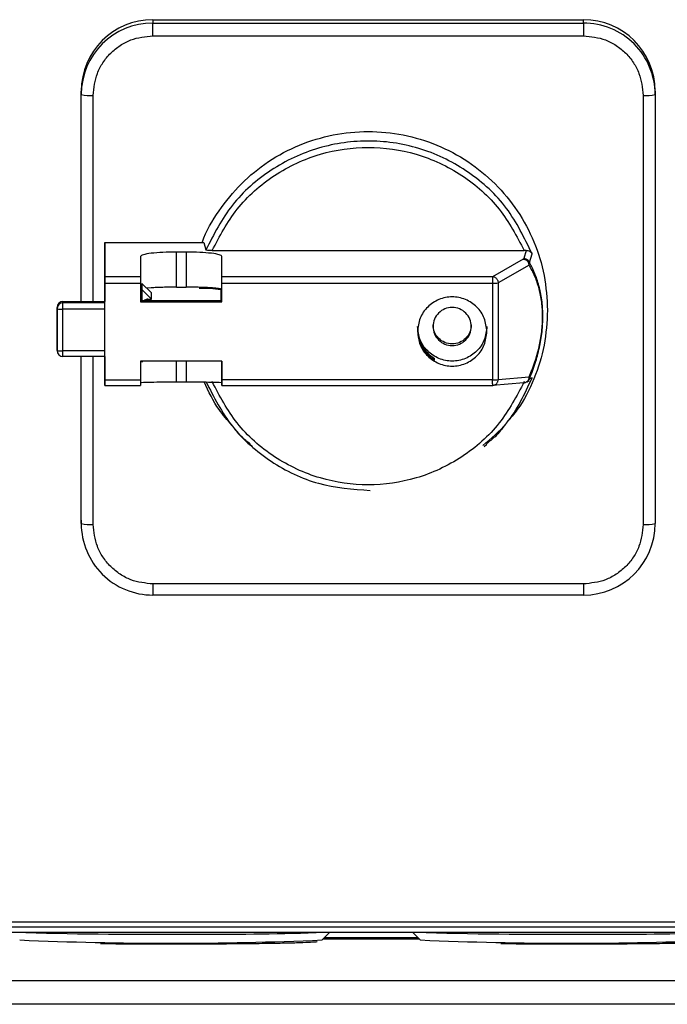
# Model space of a CAD drawing. Header units: inches. Extents: x 170 to 312, y 215 to 248.
# Tile 826 of 987: x 299.6923 to 299.7634, y 222.2298 to 222.3379. Entities that reach past the tile are written whole.
import ezdxf

# ---------------------------------------------------------------- set-up
doc = ezdxf.new("R2010")
doc.units = ezdxf.units.IN
doc.header["$LTSCALE"] = 0.25
doc.header["$MEASUREMENT"] = 0
doc.layers.add('MOTOR LH', color=7, linetype='Continuous')

msp = doc.modelspace()

# ---------------------------------------------------------------- linework, layer by layer
at = {"layer": 'MOTOR LH'}
for p, q in [((299.7069325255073, 222.3379238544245), (299.7541766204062, 222.3379239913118)), ((299.7069325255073, 222.3379238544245), (299.7069327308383, 222.3375583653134)), ((299.7069327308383, 222.3375583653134), (299.7541768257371, 222.337558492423)), ((299.7541768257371, 222.337558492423), (299.7541766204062, 222.3379239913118)), ((299.7069327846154, 222.3361578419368), (299.7541768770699, 222.3361579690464)), ((299.699058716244, 222.3297034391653), (299.6990585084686, 222.3300689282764)), ((299.6990585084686, 222.3069751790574), (299.6990585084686, 222.3300689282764)), ((299.7003711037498, 222.3069751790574), (299.7003711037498, 222.3296120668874)), ((299.7607385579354, 222.3296122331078), (299.7607385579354, 222.2824828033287)), ((299.7620506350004, 222.3300691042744), (299.7620508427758, 222.3297036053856)), ((299.7620508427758, 222.3297036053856), (299.7620508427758, 222.2825741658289)), ((299.7016435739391, 222.3134422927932), (299.7125064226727, 222.3134423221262)), ((299.7016447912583, 222.3096784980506), (299.7016435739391, 222.3134422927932)), ((299.7016435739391, 222.3134422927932), (299.7016435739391, 222.3069751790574)), ((299.7125064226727, 222.3134423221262), (299.7127377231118, 222.3126382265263)), ((299.7105677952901, 222.3124024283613), (299.7095179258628, 222.3124024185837)), ((299.7095179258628, 222.3085435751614), (299.7095179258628, 222.3124024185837)), ((299.7105677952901, 222.3124024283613), (299.7105677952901, 222.3085435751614)), ((299.713433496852, 222.3125624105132), (299.7476769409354, 222.3125625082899)), ((299.747905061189, 222.3125667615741), (299.7476418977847, 222.3116869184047)), ((299.747905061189, 222.3125667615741), (299.7476769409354, 222.3125625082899)), ((299.705581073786, 222.3119224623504), (299.7055817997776, 222.3096785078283)), ((299.7145056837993, 222.3096785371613), (299.7145049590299, 222.3119224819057)), ((299.7145049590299, 222.3082694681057), (299.7145049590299, 222.3119224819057)), ((299.7475707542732, 222.3116188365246), (299.7441884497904, 222.3096786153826)), ((299.7476418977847, 222.3116869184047), (299.7475707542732, 222.3116188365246)), ((299.748212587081, 222.310958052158), (299.7482581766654, 222.311255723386)), ((299.7482581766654, 222.311255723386), (299.7485388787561, 222.3122166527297)), ((299.748212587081, 222.310958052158), (299.7448302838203, 222.3090178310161)), ((299.7016436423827, 222.3090187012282), (299.7016447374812, 222.307081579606)), ((299.7055817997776, 222.3096785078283), (299.7016447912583, 222.3096784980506)), ((299.7441884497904, 222.3096786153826), (299.7145056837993, 222.3096785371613)), ((299.7448302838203, 222.3090178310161), (299.7448302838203, 222.2983980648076)), ((299.7016448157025, 222.3089815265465), (299.7055818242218, 222.3089815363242)), ((299.7016448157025, 222.2983617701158), (299.7016448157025, 222.3089815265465)), ((299.7055818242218, 222.3089815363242), (299.7055818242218, 222.3069445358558)), ((299.7057191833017, 222.3070815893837), (299.7057194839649, 222.3089620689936)), ((299.7057194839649, 222.3079147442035), (299.7057191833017, 222.3084447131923)), ((299.7057194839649, 222.3089620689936), (299.7057198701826, 222.3082767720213)), ((299.7067693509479, 222.3079147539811), (299.7057194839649, 222.3089620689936)), ((299.7057198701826, 222.3082767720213), (299.7057198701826, 222.3070815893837)), ((299.7067697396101, 222.3072294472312), (299.7057198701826, 222.3082767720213)), ((299.7067340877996, 222.3084632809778), (299.7062598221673, 222.3084230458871)), ((299.7095179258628, 222.3085435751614), (299.7105677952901, 222.3085435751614)), ((299.714380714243, 222.3082449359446), (299.7143813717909, 222.3070816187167)), ((299.7145056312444, 222.3070816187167), (299.7145049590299, 222.3082694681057)), ((299.7145057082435, 222.3089815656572), (299.7441884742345, 222.3089816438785)), ((299.7145057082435, 222.3069445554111), (299.7145057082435, 222.3089815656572)), ((299.7441884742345, 222.3089816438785), (299.7441884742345, 222.2983618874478)), ((299.6970585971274, 222.3069751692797), (299.7016447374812, 222.3069751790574)), ((299.6970585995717, 222.3069735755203), (299.6970585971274, 222.3069751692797)), ((299.6970585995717, 222.3069735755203), (299.7016447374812, 222.306973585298)), ((299.6970586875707, 222.3068182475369), (299.6970585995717, 222.3069735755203)), ((299.7055817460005, 222.3070815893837), (299.7145056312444, 222.3070816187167)), ((299.7055818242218, 222.3069445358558), (299.7145057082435, 222.3069445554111)), ((299.7063760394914, 222.3072294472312), (299.7067697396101, 222.3072294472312)), ((299.7063760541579, 222.3072020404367), (299.7063760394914, 222.3072294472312)), ((299.7067697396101, 222.3072294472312), (299.7067693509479, 222.3079147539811)), ((299.7145057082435, 222.3069445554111), (299.7145056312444, 222.3070816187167)), ((299.6964025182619, 222.3061636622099), (299.696402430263, 222.306318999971)), ((299.696402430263, 222.306318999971), (299.696402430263, 222.3017369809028)), ((299.6964025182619, 222.3015816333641), (299.6964025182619, 222.3061636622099)), ((299.7016447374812, 222.3068182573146), (299.6970586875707, 222.3068182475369)), ((299.7016447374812, 222.3061179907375), (299.6970587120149, 222.3061179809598)), ((299.696402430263, 222.3017369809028), (299.6964025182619, 222.3015816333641)), ((299.7016447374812, 222.3015359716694), (299.6970587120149, 222.301535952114)), ((299.7016447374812, 222.300925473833), (299.6970586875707, 222.300925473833)), ((299.699058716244, 222.2825739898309), (299.699058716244, 222.300925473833)), ((299.7003711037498, 222.2824826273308), (299.7003711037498, 222.300925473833)), ((299.7016435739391, 222.300925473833), (299.7016435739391, 222.2982869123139)), ((299.7016447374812, 222.3005358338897), (299.7016445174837, 222.300925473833)), ((299.7145057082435, 222.3003988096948), (299.7055818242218, 222.3003987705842)), ((299.7055818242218, 222.3003987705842), (299.7055818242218, 222.2983617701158)), ((299.7057198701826, 222.3002909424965), (299.7057198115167, 222.3003987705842)), ((299.7057198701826, 222.3003987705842), (299.7057198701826, 222.3002909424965)), ((299.7057198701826, 222.3002909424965), (299.7058279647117, 222.3003987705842)), ((299.7095179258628, 222.2981389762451), (299.7095179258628, 222.3003987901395)), ((299.7105677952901, 222.3003987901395), (299.7105677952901, 222.2981389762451)), ((299.7145049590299, 222.3003988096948), (299.7145049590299, 222.2980707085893)), ((299.7145057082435, 222.2983617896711), (299.7145057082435, 222.3003988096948)), ((299.7378464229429, 222.3007186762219), (299.7376111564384, 222.3007186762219)), ((299.7378465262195, 222.3005359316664), (299.7378464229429, 222.3007186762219)), ((299.7016435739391, 222.2982869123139), (299.7016447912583, 222.2977513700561)), ((299.7016448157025, 222.2983617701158), (299.7055818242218, 222.2983617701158)), ((299.7441884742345, 222.2983618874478), (299.7145057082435, 222.2983617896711)), ((299.7448302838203, 222.2983980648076), (299.7482125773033, 222.2986741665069)), ((299.7481935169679, 222.2982304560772), (299.7479266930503, 222.2981021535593)), ((299.7482125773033, 222.2986741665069), (299.7482581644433, 222.2984684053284)), ((299.7485388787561, 222.2985943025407), (299.7482581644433, 222.2984684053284)), ((299.7016447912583, 222.2977513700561), (299.7055817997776, 222.2977513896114)), ((299.7095179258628, 222.2981389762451), (299.7105677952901, 222.2981389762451)), ((299.7145049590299, 222.2980707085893), (299.7145056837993, 222.2977514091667)), ((299.7145056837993, 222.2977514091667), (299.7441884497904, 222.297751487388)), ((299.7476293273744, 222.2980300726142), (299.7442172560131, 222.2977515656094)), ((299.7479722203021, 222.2981263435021), (299.7478352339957, 222.2980859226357)), ((299.717859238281, 222.2909890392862), (299.7175622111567, 222.2912493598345)), ((299.7435641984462, 222.2912640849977), (299.7432674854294, 222.2910034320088)), ((299.6990585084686, 222.2829394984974), (299.699058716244, 222.2825739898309)), ((299.7541768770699, 222.2759370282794), (299.7069327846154, 222.2759368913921)), ((299.754176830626, 222.274716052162), (299.7069327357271, 222.2747159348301)), ((299.8023590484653, 222.2388000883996), (299.6587624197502, 222.2388000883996)), ((299.8171734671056, 222.2376398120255), (299.6439451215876, 222.2376398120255)), ((299.8023590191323, 222.2382509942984), (299.6587623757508, 222.2382509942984)), ((299.7755771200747, 222.2376379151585), (299.6855337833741, 222.2376379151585)), ((299.7262997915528, 222.2376379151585), (299.7254957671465, 222.2368341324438)), ((299.7362713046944, 222.2368341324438), (299.735467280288, 222.2376379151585)), ((299.6776705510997, 222.2323885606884), (299.783440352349, 222.2323885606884)), ((299.783440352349, 222.2297639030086), (299.6776705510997, 222.2297639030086))]:
    msp.add_line(p, q, dxfattribs=at)
at = {"layer": 'MOTOR LH', "flags": 128}
for points in [[(299.7069327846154, 222.3361578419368), (299.706932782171, 222.3364149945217), (299.7069327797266, 222.3366657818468), (299.7069327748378, 222.3369005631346), (299.7069327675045, 222.3371103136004), (299.7069327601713, 222.3372869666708), (299.706932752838, 222.3374237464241), (299.7069327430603, 222.3375153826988), (299.7069327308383, 222.3375583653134)], [(299.7541768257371, 222.337558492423), (299.7541768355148, 222.3375155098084), (299.7541768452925, 222.3374238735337), (299.7541768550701, 222.3372871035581), (299.7541768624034, 222.3371104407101), (299.7541768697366, 222.3369006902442), (299.7541768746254, 222.3366659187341), (299.7541768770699, 222.336415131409), (299.7541768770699, 222.3361579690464)], [(299.6970587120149, 222.3062465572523), (299.6970587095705, 222.3063719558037), (299.6970587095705, 222.3064893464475), (299.6970587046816, 222.3065942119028), (299.6970587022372, 222.3066825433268), (299.6970586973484, 222.3067509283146), (299.6970586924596, 222.3067967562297), (299.6970586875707, 222.3068182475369)], [(299.6970586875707, 222.300925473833), (299.6970586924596, 222.3009307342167), (299.6970586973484, 222.3009594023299), (299.6970587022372, 222.3010120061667), (299.6970587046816, 222.301086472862), (299.6970587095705, 222.3011799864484), (299.6970587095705, 222.3012889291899), (299.6970587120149, 222.3014091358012), (299.6970587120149, 222.3062465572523)], [(299.7069327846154, 222.2759368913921), (299.706932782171, 222.2756832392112), (299.7069327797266, 222.2754428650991), (299.7069327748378, 222.2752249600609), (299.7069327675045, 222.2750379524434), (299.7069327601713, 222.2748889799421), (299.706932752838, 222.2747837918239), (299.7069327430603, 222.2747264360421), (299.7069327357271, 222.2747159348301)], [(299.7541768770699, 222.2759370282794), (299.7541768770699, 222.2756833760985), (299.7541768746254, 222.2754429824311), (299.7541768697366, 222.2752250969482), (299.7541768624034, 222.2750380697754), (299.7541768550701, 222.2748891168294), (299.7541768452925, 222.2747839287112), (299.7541768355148, 222.2747265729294), (299.754176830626, 222.274716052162)]]:
    msp.add_lwpolyline(points, dxfattribs=at)
at = {"layer": 'MOTOR LH'}
for centre, radius, start, end in [((299.7069229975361, 222.3300593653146), 0.007864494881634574, 89.93058515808, 179.9303302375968), ((299.7069232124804, 222.3296938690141), 0.007864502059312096, 89.93065525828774, 179.9302779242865), ((299.7541861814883, 222.3300595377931), 0.007864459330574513, 0.06969571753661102, 90.06965638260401), ((299.7541864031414, 222.3296940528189), 0.007864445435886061, 0.06959446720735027, 90.06977541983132), ((299.7000445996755, 222.3343931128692), 0.004792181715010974, 258.1279121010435, 273.9067402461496), ((299.7610650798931, 222.3343919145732), 0.004790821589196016, 266.0919345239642, 281.8740342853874), ((299.7443070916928, 222.3125874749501), 0.003607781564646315, 268.1158768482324, 278.3383032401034), ((299.7126880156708, 222.2993130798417), 0.009090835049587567, 79.26899261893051, 94.22392896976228), ((299.7120266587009, 222.3080239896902), 0.0006456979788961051, 33.62826982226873, 49.75489927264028), ((299.697057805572, 222.3063182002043), 0.0006553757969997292, 89.93058509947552, 179.9300809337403), ((299.7063759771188, 222.3065721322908), 0.0006573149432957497, 89.99456320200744, 123.6260735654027), ((299.7063760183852, 222.3065446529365), 0.0006573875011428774, 89.99688216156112, 120.405557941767), ((299.6970579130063, 222.3061628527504), 0.0006553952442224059, 89.93228623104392, 179.9292356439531), ((299.6968954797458, 222.3085090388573), 0.002396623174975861, 258.1301044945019, 273.9053974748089), ((299.6968954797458, 222.3039270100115), 0.002396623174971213, 258.1301044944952, 273.9053974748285), ((299.6970578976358, 222.3015824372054), 0.0006553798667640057, 180.0702748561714, 270.069059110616), ((299.7443071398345, 222.3019678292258), 0.003607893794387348, 268.1151705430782, 278.3372693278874), ((299.7000446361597, 222.2872646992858), 0.004793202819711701, 258.1300324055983, 273.9054695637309), ((299.7069231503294, 222.2825835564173), 0.007864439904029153, 180.0696966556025, 270.0697980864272), ((299.754186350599, 222.2825837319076), 0.00786449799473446, 269.9306078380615, 359.930307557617), ((299.7610651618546, 222.2872618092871), 0.004790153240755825, 266.0904057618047, 281.8747133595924), ((299.7075549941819, 222.8052554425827), 0.5678031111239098, 268.527589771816, 270.3622057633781), ((299.7127171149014, 222.6476444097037), 0.4101837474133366, 269.7803234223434, 271.6934496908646), ((299.7515182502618, 222.805255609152), 0.5678032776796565, 268.5275900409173, 270.3622054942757), ((299.7566803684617, 222.6476445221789), 0.4101838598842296, 269.7803236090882, 271.6934494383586), ((299.7089019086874, 222.6118876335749), 0.3754204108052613, 267.4666590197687, 272.5333409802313), ((299.7305512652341, 223.3914193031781), 1.154326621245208, 269.7623965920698, 270.270443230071), ((299.7528651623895, 222.6118876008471), 0.3754203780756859, 267.4666589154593, 272.5333410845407)]:
    msp.add_arc(centre, radius, start, end, dxfattribs=at)
for points, knots in [([(299.7003711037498, 222.3296120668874), (299.7004587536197, 222.3304355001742), (299.7005935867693, 222.3317022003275), (299.7014118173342, 222.333226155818), (299.7022586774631, 222.3342748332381), (299.7033099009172, 222.3351196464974), (299.7048375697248, 222.3359358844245), (299.7061073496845, 222.3360703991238), (299.7069327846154, 222.3361578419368)], [0, 0, 0, 0, 0.2394570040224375, 0.3683604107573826, 0.4999997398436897, 0.6316394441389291, 0.7605430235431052, 1, 1, 1, 1]), ([(299.7541768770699, 222.3361579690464), (299.7550023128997, 222.3360705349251), (299.7562720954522, 222.3359360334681), (299.7577997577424, 222.3351197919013), (299.7588509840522, 222.3342749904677), (299.7596978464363, 222.3332263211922), (299.7605160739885, 222.3317023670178), (299.7606509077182, 222.3304356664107), (299.7607385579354, 222.3296122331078)], [0, 0, 0, 0, 0.2394568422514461, 0.3683607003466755, 0.5000001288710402, 0.6316390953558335, 0.7605427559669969, 1, 1, 1, 1]), ([(299.7123456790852, 222.3134423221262), (299.7123531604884, 222.3134670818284), (299.7127319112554, 222.3147205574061), (299.7141353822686, 222.3169638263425), (299.7165313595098, 222.3199817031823), (299.7195517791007, 222.3224334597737), (299.7229721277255, 222.3242614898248), (299.7266900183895, 222.3253857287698), (299.730554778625, 222.3257656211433), (299.7344200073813, 222.3253858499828), (299.7381365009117, 222.3242611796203), (299.7415619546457, 222.3224348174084), (299.7445633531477, 222.3199769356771), (299.7470303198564, 222.3169819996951), (299.7488495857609, 222.3135650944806), (299.7500201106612, 222.3098575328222), (299.750166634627, 222.3072870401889), (299.7502398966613, 222.3060017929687)], [0, 0, 0, 0, 0.001437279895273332, 0.07276320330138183, 0.1440890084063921, 0.2154149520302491, 0.2867408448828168, 0.3580667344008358, 0.4293926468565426, 0.5007185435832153, 0.5720444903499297, 0.6433703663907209, 0.7146962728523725, 0.786022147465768, 0.8573480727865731, 0.9286739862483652, 1, 1, 1, 1]), ([(299.7485388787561, 222.3122166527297), (299.7477024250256, 222.3139457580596), (299.7460295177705, 222.3174039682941), (299.7417191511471, 222.3213642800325), (299.7365319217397, 222.3239517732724), (299.7307856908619, 222.3248806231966), (299.7250190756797, 222.3240873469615), (299.719772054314, 222.3216227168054), (299.7153691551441, 222.317765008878), (299.7136148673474, 222.3143471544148), (299.7127377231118, 222.3126382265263)], [0, 0, 0, 0, 0.1250000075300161, 0.2499999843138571, 0.3749999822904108, 0.4999999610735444, 0.6249999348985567, 0.7499999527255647, 0.8749999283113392, 1, 1, 1, 1]), ([(299.713433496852, 222.3125624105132), (299.7142593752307, 222.3141361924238), (299.7159478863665, 222.3173537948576), (299.720143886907, 222.3210311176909), (299.7251483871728, 222.3233781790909), (299.7305552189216, 222.3241521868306), (299.7359620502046, 222.3233782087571), (299.7409665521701, 222.3210311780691), (299.7451625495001, 222.3173538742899), (299.74685106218, 222.3141362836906), (299.7476769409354, 222.3125625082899)], [0, 0, 0, 0, 0.1222791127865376, 0.2500000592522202, 0.3777209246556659, 0.5000000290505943, 0.6222791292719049, 0.7499999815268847, 0.8777209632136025, 1, 1, 1, 1]), ([(299.7067340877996, 222.3122618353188), (299.7064034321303, 222.3122122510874), (299.7057421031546, 222.3121130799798), (299.7056347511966, 222.3119860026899), (299.705581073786, 222.3119224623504)], [0, 0, 0, 0, 0.4999866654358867, 1, 1, 1, 1]), ([(299.7095179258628, 222.3124024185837), (299.7089964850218, 222.3123958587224), (299.7079535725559, 222.3123827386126), (299.7071405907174, 222.3123021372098), (299.7067340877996, 222.3122618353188)], [0, 0, 0, 0, 0.4999852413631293, 1, 1, 1, 1]), ([(299.7133517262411, 222.3122618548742), (299.7129451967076, 222.3123021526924), (299.7121321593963, 222.3123827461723), (299.7110892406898, 222.3123958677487), (299.7105677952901, 222.3124024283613)], [0, 0, 0, 0, 0.5000133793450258, 1, 1, 1, 1]), ([(299.713433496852, 222.3125624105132), (299.7133408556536, 222.3125635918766), (299.713160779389, 222.3125658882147), (299.7129331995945, 222.3125835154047), (299.7127754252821, 222.3126085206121), (299.7127501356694, 222.312628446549), (299.7127377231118, 222.3126382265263)], [0, 0, 0, 0, 0.2688927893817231, 0.5226746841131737, 0.7657208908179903, 1, 1, 1, 1]), ([(299.7145049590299, 222.3119224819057), (299.7144512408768, 222.3119860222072), (299.7143438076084, 222.312113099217), (299.7136824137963, 222.3122122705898), (299.7133517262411, 222.3122618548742)], [0, 0, 0, 0, 0.500014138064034, 1, 1, 1, 1]), ([(299.747905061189, 222.3125659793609), (299.747964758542, 222.3125638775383), (299.7480948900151, 222.3125592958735), (299.7482732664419, 222.3124927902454), (299.7484380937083, 222.3123782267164), (299.7485031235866, 222.3122718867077), (299.7485372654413, 222.3122160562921)], [0, 0, 0, 0, 0.1934260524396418, 0.4216404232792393, 0.6963508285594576, 1, 1, 1, 1]), ([(299.7475707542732, 222.3116188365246), (299.7476124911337, 222.3116153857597), (299.7476959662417, 222.3116084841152), (299.7478161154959, 222.3115669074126), (299.7479282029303, 222.311505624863), (299.7479908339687, 222.3114478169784), (299.7480221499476, 222.3114189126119)], [0, 0, 0, 0, 0.2499996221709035, 0.5000075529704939, 0.7500001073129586, 1, 1, 1, 1]), ([(299.7476418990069, 222.3116861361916), (299.7477087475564, 222.3116801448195), (299.7478424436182, 222.3116681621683), (299.7480235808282, 222.3115749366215), (299.7481735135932, 222.3114373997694), (299.7482304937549, 222.3113164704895), (299.7482589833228, 222.3112560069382)], [0, 0, 0, 0, 0.2500006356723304, 0.4999973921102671, 0.7500031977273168, 1, 1, 1, 1]), ([(299.748212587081, 222.310958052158), (299.7482097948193, 222.3110004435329), (299.7482042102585, 222.3110852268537), (299.7481650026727, 222.3112077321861), (299.7481062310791, 222.3113223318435), (299.7480501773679, 222.3113867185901), (299.7480221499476, 222.3114189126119)], [0, 0, 0, 0, 0.2499960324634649, 0.4999954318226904, 0.7499926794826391, 1, 1, 1, 1]), ([(299.7497248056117, 222.3053169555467), (299.749720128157, 222.305592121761), (299.7497104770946, 222.3061598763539), (299.7496038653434, 222.3073061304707), (299.7493389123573, 222.3086687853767), (299.7488648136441, 222.3100951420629), (299.7484756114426, 222.3108397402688), (299.7482581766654, 222.311255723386)], [0, 0, 0, 0, 0.08555260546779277, 0.1765219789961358, 0.3900110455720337, 0.6592187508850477, 1, 1, 1, 1]), ([(299.7482125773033, 222.2986741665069), (299.7484305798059, 222.2992017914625), (299.7488210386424, 222.3001468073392), (299.7492993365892, 222.3018038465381), (299.7495742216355, 222.3032878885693), (299.7496807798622, 222.3044719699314), (299.7497062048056, 222.3053051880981), (299.7496808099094, 222.3061220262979), (299.7495742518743, 222.3072363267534), (299.7492993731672, 222.3085402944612), (299.7488210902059, 222.3098840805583), (299.7484306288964, 222.3105732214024), (299.748212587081, 222.310958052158)], [0, 0, 0, 0, 0.1733893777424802, 0.310553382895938, 0.4155385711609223, 0.4592499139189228, 0.5000001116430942, 0.5407113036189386, 0.5844615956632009, 0.6894470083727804, 0.8265806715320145, 1, 1, 1, 1]), ([(299.7016448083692, 222.3094446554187), (299.7016448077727, 222.3094752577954), (299.7016448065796, 222.3095364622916), (299.7016448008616, 222.3096055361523), (299.7016447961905, 222.3096565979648), (299.7016447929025, 222.309671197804), (299.7016447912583, 222.3096784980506)], [0, 0, 0, 0, 0.2500037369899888, 0.5000053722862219, 0.7499914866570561, 0.9999999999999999, 0.9999999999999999, 0.9999999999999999, 0.9999999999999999]), ([(299.7016448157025, 222.3089815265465), (299.701644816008, 222.3090231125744), (299.7016448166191, 222.3091062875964), (299.701644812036, 222.3092283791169), (299.7016448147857, 222.3093442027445), (299.7016448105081, 222.3094111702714), (299.7016448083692, 222.3094446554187)], [0, 0, 0, 0, 0.2499911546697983, 0.5000001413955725, 0.7499897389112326, 1, 1, 1, 1]), ([(299.7055817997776, 222.3096785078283), (299.7055818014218, 222.3096712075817), (299.7055818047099, 222.3096566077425), (299.705581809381, 222.3096055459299), (299.7055818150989, 222.3095364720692), (299.705581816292, 222.309475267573), (299.7055818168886, 222.3094446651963)], [0, 0, 0, 0, 0.2500085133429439, 0.4999946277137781, 0.7499962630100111, 1, 1, 1, 1]), ([(299.7055818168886, 222.3094446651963), (299.705581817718, 222.3094111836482), (299.7055818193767, 222.3093442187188), (299.7055818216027, 222.3092283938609), (299.7055818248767, 222.3091063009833), (299.7055818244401, 222.3090231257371), (299.7055818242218, 222.3089815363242)], [0, 0, 0, 0, 0.2499932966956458, 0.5000002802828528, 0.7499893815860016, 1, 1, 1, 1]), ([(299.7145057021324, 222.3094446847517), (299.7145057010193, 222.3094752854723), (299.7145056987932, 222.3095364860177), (299.7145056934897, 222.3096055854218), (299.7145056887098, 222.3096566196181), (299.7145056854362, 222.3096712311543), (299.7145056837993, 222.3096785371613)], [0, 0, 0, 0, 0.2500014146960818, 0.4999955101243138, 0.7499895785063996, 1, 1, 1, 1]), ([(299.7145057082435, 222.3089815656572), (299.7145057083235, 222.3090231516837), (299.7145057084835, 222.3091063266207), (299.7145057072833, 222.3092284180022), (299.7145057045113, 222.3093442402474), (299.7145057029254, 222.3094112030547), (299.7145057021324, 222.3094446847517)], [0, 0, 0, 0, 0.2499955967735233, 0.5000085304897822, 0.750002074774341, 1, 1, 1, 1]), ([(299.7446398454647, 222.3094786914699), (299.7446085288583, 222.3095075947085), (299.744545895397, 222.3095654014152), (299.7444338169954, 222.3096267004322), (299.7443136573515, 222.3096682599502), (299.7442301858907, 222.3096751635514), (299.7441884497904, 222.3096786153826)], [0, 0, 0, 0, 0.2499988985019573, 0.4999997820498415, 0.749997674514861, 0.9999999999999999, 0.9999999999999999, 0.9999999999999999, 0.9999999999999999]), ([(299.7441884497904, 222.3096786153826), (299.7441884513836, 222.3096713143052), (299.7441884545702, 222.3096567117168), (299.7441884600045, 222.3096056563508), (299.74418846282, 222.3095365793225), (299.7441884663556, 222.309475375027), (299.7441884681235, 222.3094447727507)], [0, 0, 0, 0, 0.2499896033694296, 0.4999940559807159, 0.7499959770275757, 1, 1, 1, 1]), ([(299.7441884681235, 222.3094447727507), (299.7441884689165, 222.3094112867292), (299.7441884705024, 222.3093443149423), (299.7441884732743, 222.3092284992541), (299.7441884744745, 222.3091064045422), (299.7441884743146, 222.3090232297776), (299.7441884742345, 222.3089816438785)], [0, 0, 0, 0, 0.250000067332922, 0.4999982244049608, 0.7500080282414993, 1, 1, 1, 1]), ([(299.7446398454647, 222.3094786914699), (299.7446678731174, 222.3094465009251), (299.7447239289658, 222.3093821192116), (299.744782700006, 222.3092675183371), (299.7448219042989, 222.3091450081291), (299.7448274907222, 222.3090602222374), (299.7448302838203, 222.3090178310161)], [0, 0, 0, 0, 0.2499917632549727, 0.4999883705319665, 0.7500043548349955, 1, 1, 1, 1]), ([(299.7095179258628, 222.3085435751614), (299.7092601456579, 222.3085425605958), (299.7087445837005, 222.3085405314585), (299.7080028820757, 222.3085241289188), (299.707311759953, 222.3084992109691), (299.7069266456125, 222.3084752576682), (299.7067340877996, 222.3084632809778)], [0, 0, 0, 0, 0.2499996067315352, 0.5000007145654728, 0.7499995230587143, 1, 1, 1, 1]), ([(299.7133517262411, 222.3084633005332), (299.7131591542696, 222.3084752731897), (299.7127740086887, 222.3084992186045), (299.7120828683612, 222.3085241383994), (299.7113411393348, 222.30854054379), (299.7108255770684, 222.3085425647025), (299.7105677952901, 222.3085435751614)], [0, 0, 0, 0, 0.2499994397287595, 0.5000010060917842, 0.7499998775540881, 1, 1, 1, 1]), ([(299.7145049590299, 222.3082694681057), (299.714490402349, 222.3082874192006), (299.7144612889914, 222.3083233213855), (299.7142255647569, 222.3083749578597), (299.7138677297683, 222.3084230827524), (299.7135237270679, 222.3084498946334), (299.7133517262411, 222.3084633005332)], [0, 0, 0, 0, 0.2500008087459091, 0.5000015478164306, 0.7500015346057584, 1, 1, 1, 1]), ([(299.7057198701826, 222.3070709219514), (299.7057905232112, 222.307077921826), (299.7059496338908, 222.3070936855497), (299.7060792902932, 222.3071192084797), (299.7061125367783, 222.30712353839), (299.7060862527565, 222.3071244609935), (299.7060497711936, 222.3071020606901), (299.7060496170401, 222.3071019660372)], [0, 0, 0, 0, 0.2638115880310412, 0.5941039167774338, 0.8396542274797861, 0.9993224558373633, 1, 1, 1, 1]), ([(299.7058752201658, 222.3070815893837), (299.7059740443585, 222.3070935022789), (299.7062794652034, 222.3071303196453), (299.706337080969, 222.3071731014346), (299.7063760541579, 222.3072020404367)], [0, 0, 0, 0, 0.3235672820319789, 1, 1, 1, 1]), ([(299.7435811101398, 222.3036717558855), (299.7435239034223, 222.3041686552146), (299.7434094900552, 222.305162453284), (299.7425294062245, 222.306426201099), (299.7412714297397, 222.3072706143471), (299.7397753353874, 222.3075671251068), (299.738279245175, 222.3072706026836), (299.7370212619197, 222.3064261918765), (299.7361411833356, 222.3051624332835), (299.736026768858, 222.3041686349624), (299.7359695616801, 222.3036717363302)], [0, 0, 0, 0, 0.1250000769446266, 0.2500000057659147, 0.3750001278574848, 0.5000000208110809, 0.6250000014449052, 0.7499998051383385, 0.875000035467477, 1, 1, 1, 1]), ([(299.7418747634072, 222.3042199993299), (299.7418432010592, 222.304494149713), (299.7417800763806, 222.3050424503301), (299.7412945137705, 222.3057396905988), (299.7406004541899, 222.3062055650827), (299.7397750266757, 222.3063691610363), (299.7389495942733, 222.3062055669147), (299.7382555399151, 222.3057396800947), (299.7377699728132, 222.3050424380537), (299.7377068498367, 222.3044941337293), (299.7376752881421, 222.3042199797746)], [0, 0, 0, 0, 0.1249998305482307, 0.2499995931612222, 0.3749992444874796, 0.4999992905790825, 0.6249991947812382, 0.749999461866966, 0.8749989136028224, 1, 1, 1, 1]), ([(299.7502398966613, 222.3060017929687), (299.7501683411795, 222.3047151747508), (299.7500252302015, 222.3021419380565), (299.7488291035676, 222.298454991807), (299.7474141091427, 222.2955828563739), (299.7461765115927, 222.2941595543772), (299.7457835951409, 222.2937076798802)], [0, 0, 0, 0, 0.2885860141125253, 0.5771720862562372, 0.8657592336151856, 1, 1, 1, 1]), ([(299.7482581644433, 222.2984684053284), (299.7484755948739, 222.2990190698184), (299.7488648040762, 222.3000047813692), (299.7493389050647, 222.3017256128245), (299.7496038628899, 222.3032525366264), (299.7497104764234, 222.3044650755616), (299.7497201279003, 222.3050388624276), (299.7497248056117, 222.3053169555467)], [0, 0, 0, 0, 0.340768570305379, 0.6099894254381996, 0.8234760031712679, 0.9144453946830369, 0.9999999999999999, 0.9999999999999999, 0.9999999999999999, 0.9999999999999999]), ([(299.7435807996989, 222.3042199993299), (299.7435235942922, 222.3037230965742), (299.7434091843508, 222.3027292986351), (299.7425290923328, 222.3014655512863), (299.7412711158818, 222.3006211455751), (299.739775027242, 222.3003246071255), (299.7382789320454, 222.3006211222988), (299.7370209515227, 222.3014655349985), (299.7361408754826, 222.3027292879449), (299.7360264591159, 222.3037230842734), (299.7359692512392, 222.3042199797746)], [0, 0, 0, 0, 0.1250008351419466, 0.2499997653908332, 0.3749996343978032, 0.4999997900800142, 0.6249997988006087, 0.7499999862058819, 0.8750006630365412, 1, 1, 1, 1]), ([(299.7359693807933, 222.3039915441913), (299.7359941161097, 222.3036625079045), (299.7360435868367, 222.3030044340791), (299.7364390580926, 222.3020875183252), (299.7370310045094, 222.3012827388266), (299.7375746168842, 222.3009066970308), (299.7378464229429, 222.3007186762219)], [0, 0, 0, 0, 0.2500003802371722, 0.5000017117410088, 0.7500009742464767, 1, 1, 1, 1]), ([(299.7359694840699, 222.3038087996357), (299.7359942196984, 222.3034797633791), (299.7360436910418, 222.3028216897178), (299.7364391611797, 222.3019047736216), (299.737031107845, 222.3010999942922), (299.7375747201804, 222.3007239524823), (299.7378465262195, 222.3005359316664)], [0, 0, 0, 0, 0.2500004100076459, 0.50000169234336, 0.7500009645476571, 1, 1, 1, 1]), ([(299.7359695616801, 222.3036717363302), (299.7360267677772, 222.3031748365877), (299.7361411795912, 222.3021810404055), (299.7370212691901, 222.3009173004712), (299.7382792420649, 222.3000728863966), (299.7397753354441, 222.2997763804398), (299.7412714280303, 222.3000728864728), (299.7425294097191, 222.3009173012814), (299.7434094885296, 222.3021810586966), (299.7435239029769, 222.3031748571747), (299.7435811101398, 222.3036717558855)], [0, 0, 0, 0, 0.1250001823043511, 0.2499995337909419, 0.3749997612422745, 0.4999998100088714, 0.6249996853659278, 0.7499995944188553, 0.8749999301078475, 1, 1, 1, 1]), ([(299.7418746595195, 222.3044027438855), (299.7418430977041, 222.3041285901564), (299.741779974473, 222.3035802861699), (299.741294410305, 222.3028830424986), (299.7406003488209, 222.3024171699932), (299.7397749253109, 222.3022535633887), (299.7389494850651, 222.302417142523), (299.7382554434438, 222.3028830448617), (299.7377698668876, 222.3035802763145), (299.7377067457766, 222.3041285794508), (299.7376751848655, 222.3044027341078)], [0, 0, 0, 0, 0.1250009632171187, 0.2500003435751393, 0.3749995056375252, 0.4999995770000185, 0.6249993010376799, 0.7500004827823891, 0.8749988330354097, 1, 1, 1, 1]), ([(299.7376752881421, 222.3042199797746), (299.7377068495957, 222.3039458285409), (299.7377699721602, 222.30339752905), (299.7382555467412, 222.3027003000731), (299.7389495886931, 222.302234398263), (299.7397750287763, 222.3020708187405), (299.7406004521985, 222.3022344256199), (299.741294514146, 222.3027002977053), (299.7417800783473, 222.3033975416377), (299.7418432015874, 222.3039458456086), (299.7418747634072, 222.3042199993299)], [0, 0, 0, 0, 0.1249998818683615, 0.2499984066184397, 0.3749998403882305, 0.4999996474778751, 0.6249998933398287, 0.7499993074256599, 0.874998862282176, 1, 1, 1, 1]), ([(299.7016448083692, 222.2979237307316), (299.7016448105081, 222.2979534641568), (299.7016448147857, 222.2980129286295), (299.701644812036, 222.2981209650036), (299.7016448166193, 222.2982379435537), (299.7016448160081, 222.2983204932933), (299.7016448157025, 222.2983617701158)], [0, 0, 0, 0, 0.2499998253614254, 0.4999796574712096, 0.7499780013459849, 1, 1, 1, 1]), ([(299.7055818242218, 222.2983617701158), (299.7055818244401, 222.2983204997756), (299.7055818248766, 222.2982379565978), (299.7055818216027, 222.2981209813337), (299.7055818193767, 222.2980129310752), (299.705581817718, 222.2979534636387), (299.7055818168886, 222.2979237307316)], [0, 0, 0, 0, 0.249984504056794, 0.4999841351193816, 0.7499988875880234, 0.9999999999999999, 0.9999999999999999, 0.9999999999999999, 0.9999999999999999]), ([(299.7145057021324, 222.2979237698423), (299.7145057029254, 222.2979534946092), (299.7145057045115, 222.29801294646), (299.7145057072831, 222.2981210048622), (299.7145057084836, 222.2982379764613), (299.7145057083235, 222.2983205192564), (299.7145057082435, 222.2983617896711)], [0, 0, 0, 0, 0.2499908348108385, 0.5000011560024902, 0.7500065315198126, 1, 1, 1, 1]), ([(299.7431293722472, 222.2911492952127), (299.7440500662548, 222.2919280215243), (299.7464425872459, 222.2939516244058), (299.747740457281, 222.2968260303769), (299.7485388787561, 222.2985943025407)], [0, 0, 0, 0, 0.3848217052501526, 1, 1, 1, 1]), ([(299.7441884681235, 222.2979238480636), (299.7441884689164, 222.2979535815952), (299.7441884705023, 222.2980130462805), (299.7441884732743, 222.2981210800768), (299.7441884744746, 222.2982380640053), (299.7441884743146, 222.2983206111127), (299.7441884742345, 222.2983618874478)], [0, 0, 0, 0, 0.2500007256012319, 0.4999814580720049, 0.7499738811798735, 1, 1, 1, 1]), ([(299.7446398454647, 222.297939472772), (299.7446678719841, 222.2979710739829), (299.7447239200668, 222.2980342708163), (299.7447827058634, 222.2981479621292), (299.7448219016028, 222.2982702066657), (299.7448274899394, 222.29835544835), (299.7448302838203, 222.2983980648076)], [0, 0, 0, 0, 0.2500174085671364, 0.4999906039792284, 0.7500210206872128, 1, 1, 1, 1]), ([(299.7475707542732, 222.2980275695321), (299.7476124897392, 222.2980298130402), (299.7476959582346, 222.2980342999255), (299.7478161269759, 222.2980725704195), (299.7479281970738, 222.2981310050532), (299.7479908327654, 222.2981873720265), (299.7480221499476, 222.298215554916)], [0, 0, 0, 0, 0.2500035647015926, 0.4999925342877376, 0.7500015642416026, 1, 1, 1, 1]), ([(299.7479687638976, 222.2981312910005), (299.7479855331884, 222.2981389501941), (299.7480628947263, 222.298174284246), (299.7481721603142, 222.2982884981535), (299.7482298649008, 222.2984082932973), (299.7482587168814, 222.2984681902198)], [0, 0, 0, 0, 0.1215584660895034, 0.5607839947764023, 1, 1, 1, 1]), ([(299.7482125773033, 222.2986741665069), (299.7482097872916, 222.2986315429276), (299.7482042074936, 222.2985462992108), (299.7481649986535, 222.2984240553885), (299.7481062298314, 222.2983103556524), (299.7480501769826, 222.2982471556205), (299.7480221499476, 222.298215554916)], [0, 0, 0, 0, 0.2500062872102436, 0.4999923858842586, 0.7499907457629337, 1, 1, 1, 1]), ([(299.7016447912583, 222.2977513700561), (299.7016447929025, 222.2977529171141), (299.7016447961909, 222.2977560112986), (299.7016448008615, 222.2977906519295), (299.7016448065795, 222.2978445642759), (299.7016448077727, 222.2978973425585), (299.7016448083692, 222.2979237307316)], [0, 0, 0, 0, 0.249994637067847, 0.5000003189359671, 0.7500093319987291, 1, 1, 1, 1]), ([(299.705581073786, 222.2980706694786), (299.7056347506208, 222.2980797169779), (299.7057421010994, 222.2980978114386), (299.7064034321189, 222.2981119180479), (299.7067340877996, 222.2981189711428)], [0, 0, 0, 0, 0.5000148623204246, 1, 1, 1, 1]), ([(299.7055818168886, 222.2979237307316), (299.705581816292, 222.2978973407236), (299.7055818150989, 222.297844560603), (299.7055818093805, 222.2977906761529), (299.7055818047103, 222.2977560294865), (299.7055818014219, 222.2977529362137), (299.7055817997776, 222.2977513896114)], [0, 0, 0, 0, 0.2499950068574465, 0.4999910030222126, 0.75000102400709, 1, 1, 1, 1]), ([(299.7067340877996, 222.2981189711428), (299.7071405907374, 222.2981247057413), (299.7079535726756, 222.2981361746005), (299.7089964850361, 222.2981380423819), (299.7095179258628, 222.2981389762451)], [0, 0, 0, 0, 0.5000147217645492, 1, 1, 1, 1]), ([(299.7105677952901, 222.2981389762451), (299.711089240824, 222.2981380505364), (299.7121321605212, 222.2981361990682), (299.7129451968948, 222.2981247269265), (299.7133517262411, 222.2981189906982)], [0, 0, 0, 0, 0.4999862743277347, 1, 1, 1, 1]), ([(299.7155800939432, 222.2933988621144), (299.7150926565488, 222.2939477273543), (299.713838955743, 222.2953594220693), (299.7130454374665, 222.2970778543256), (299.7125604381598, 222.2981281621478)], [0, 0, 0, 0, 0.3887988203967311, 1, 1, 1, 1]), ([(299.7127377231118, 222.2981725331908), (299.7136148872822, 222.2964619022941), (299.7153692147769, 222.2930406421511), (299.7197718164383, 222.2892085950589), (299.7250199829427, 222.2866465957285), (299.7288615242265, 222.2863603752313), (299.7307822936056, 222.2862172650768)], [0, 0, 0, 0, 0.2500000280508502, 0.499999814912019, 0.750000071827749, 1, 1, 1, 1]), ([(299.7133517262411, 222.2981189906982), (299.713682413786, 222.2981119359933), (299.7143438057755, 222.298097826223), (299.7144512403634, 222.2980797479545), (299.7145049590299, 222.2980707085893)], [0, 0, 0, 0, 0.4999872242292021, 1, 1, 1, 1]), ([(299.7476769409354, 222.2981618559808), (299.7468510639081, 222.2965880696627), (299.7451625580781, 222.2933704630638), (299.7409665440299, 222.2896931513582), (299.7359620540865, 222.2873460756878), (299.7305552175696, 222.2865720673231), (299.7251483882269, 222.2873460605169), (299.7201438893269, 222.2896930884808), (299.7159478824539, 222.2933703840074), (299.7142593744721, 222.2965879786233), (299.713433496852, 222.2981617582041)], [0, 0, 0, 0, 0.1222792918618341, 0.2500000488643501, 0.377720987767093, 0.5000000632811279, 0.6222791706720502, 0.7499999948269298, 0.8777207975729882, 1, 1, 1, 1]), ([(299.7145056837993, 222.2977514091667), (299.7145056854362, 222.2977529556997), (299.7145056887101, 222.2977560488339), (299.7145056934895, 222.2977906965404), (299.7145056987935, 222.2978445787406), (299.7145057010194, 222.2978973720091), (299.7145057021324, 222.2979237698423)], [0, 0, 0, 0, 0.2499930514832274, 0.4999971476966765, 0.7499872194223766, 1, 1, 1, 1]), ([(299.7441884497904, 222.297751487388), (299.7442301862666, 222.2977537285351), (299.7443136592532, 222.297758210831), (299.7444338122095, 222.2977965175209), (299.7445458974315, 222.2978549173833), (299.7446085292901, 222.2979112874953), (299.7446398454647, 222.297939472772)], [0, 0, 0, 0, 0.2500051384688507, 0.5000104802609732, 0.750003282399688, 1, 1, 1, 1]), ([(299.7441884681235, 222.2979238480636), (299.7441884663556, 222.2978974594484), (299.7441884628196, 222.2978446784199), (299.744188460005, 222.2977907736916), (299.7441884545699, 222.2977561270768), (299.7441884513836, 222.2977530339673), (299.7441884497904, 222.297751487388)], [0, 0, 0, 0, 0.249990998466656, 0.5000179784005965, 0.7500050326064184, 0.9999999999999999, 0.9999999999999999, 0.9999999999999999, 0.9999999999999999]), ([(299.717615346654, 222.291313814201), (299.7172744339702, 222.2915669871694), (299.7165749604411, 222.2920864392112), (299.716055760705, 222.2927857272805), (299.7157896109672, 222.2931441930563)], [0, 0, 0, 0, 0.4873846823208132, 1, 1, 1, 1]), ([(299.7456166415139, 222.2935047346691), (299.7452604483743, 222.2930173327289), (299.7446579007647, 222.2921928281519), (299.7438442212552, 222.2915789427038), (299.7435115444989, 222.2913279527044)], [0, 0, 0, 0, 0.5911452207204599, 1, 1, 1, 1]), ([(299.7069327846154, 222.2759368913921), (299.706107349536, 222.2760243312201), (299.7048375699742, 222.2761588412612), (299.7033099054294, 222.2769750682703), (299.7022586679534, 222.2778198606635), (299.7014118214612, 222.278868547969), (299.7005935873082, 222.2803924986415), (299.7004587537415, 222.281659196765), (299.7003711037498, 222.2824826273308)], [0, 0, 0, 0, 0.2394570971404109, 0.3683605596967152, 0.4999994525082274, 0.6316399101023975, 0.760543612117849, 1, 1, 1, 1]), ([(299.7607385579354, 222.2824828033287), (299.7606509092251, 222.281659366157), (299.7605160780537, 222.2803926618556), (299.7596978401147, 222.27886870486), (299.7588509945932, 222.2778200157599), (299.7577997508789, 222.2769752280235), (299.7562720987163, 222.2761589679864), (299.7550023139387, 222.2760244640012), (299.7541768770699, 222.2759370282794)], [0, 0, 0, 0, 0.2394577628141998, 0.3683610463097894, 0.5000010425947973, 0.6316394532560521, 0.7605433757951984, 1, 1, 1, 1]), ([(299.7249479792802, 222.2366407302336), (299.7249519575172, 222.2366312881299), (299.7249636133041, 222.2366036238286), (299.7243205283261, 222.2365597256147), (299.7231436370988, 222.2365113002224), (299.7214514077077, 222.2364675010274), (299.7192532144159, 222.2364286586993), (299.7165520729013, 222.2363969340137), (299.7134764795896, 222.2363749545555), (299.7102063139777, 222.2363643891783), (299.706955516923, 222.2363657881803), (299.7038866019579, 222.2363772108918), (299.7020562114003, 222.2363925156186), (299.7011676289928, 222.2363999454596)], [0, 0, 0, 0, 0.04907272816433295, 0.143777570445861, 0.233130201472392, 0.3224828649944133, 0.4171876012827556, 0.5158296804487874, 0.616565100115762, 0.71730050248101, 0.8159425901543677, 0.9106473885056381, 1, 1, 1, 1]), ([(299.7361825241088, 222.2369228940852), (299.7350320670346, 222.236917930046), (299.7326046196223, 222.2369074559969), (299.7289769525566, 222.2369067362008), (299.7266378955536, 222.2369159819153), (299.7255818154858, 222.236920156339)], [0, 0, 0, 0, 0.3307241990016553, 0.6978231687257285, 1, 1, 1, 1]), ([(299.7689112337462, 222.2366407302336), (299.7689152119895, 222.2366312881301), (299.7689268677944, 222.2366036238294), (299.7682837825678, 222.236559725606), (299.7671068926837, 222.2365113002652), (299.7654146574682, 222.2364675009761), (299.7632164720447, 222.2364286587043), (299.7605153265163, 222.2363969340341), (299.7574397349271, 222.2363749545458), (299.7541695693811, 222.2363643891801), (299.7509187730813, 222.23636578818), (299.747849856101, 222.2363772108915), (299.7460194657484, 222.2363925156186), (299.7451308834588, 222.2363999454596)], [0, 0, 0, 0, 0.04907273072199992, 0.1437775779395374, 0.2331302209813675, 0.3224827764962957, 0.4171875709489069, 0.5158297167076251, 0.6165650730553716, 0.717300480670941, 0.8159425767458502, 0.9106473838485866, 1, 1, 1, 1])]:
    msp.add_open_spline(points, degree=3, knots=knots, dxfattribs=at)

doc.saveas('drawing.dxf')
